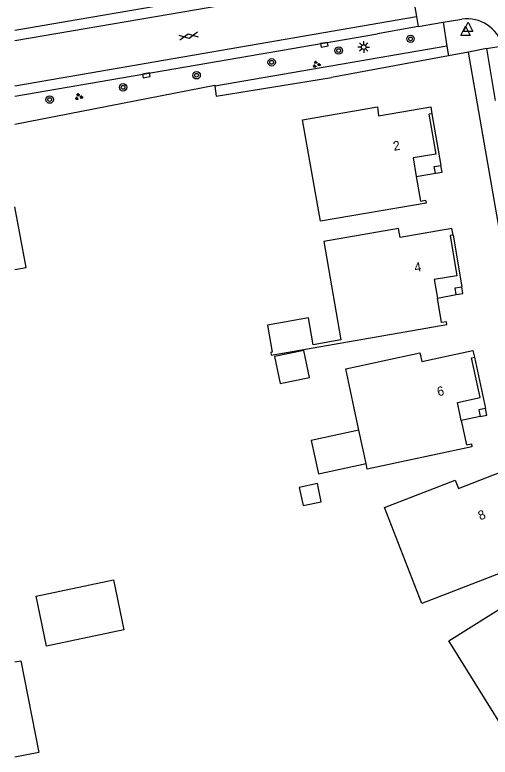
# Model space of a CAD drawing. Extents: x 137999 to 141000, y 397500 to 400501.
# Drawn here: x 138000 to 138051.3, y 399087.9 to 399167.9 of the extents above; entities that cross this region are included whole.
import ezdxf

# ---------------------------------------------------------------- set-up
doc = ezdxf.new("R2010")
doc.units = 0
for name, color, linetype in [('gg-afsc-erfafscheiding', 7, 'Continuous'), ('gg-anno-huisnummerreeks BGT', 7, 'Continuous'), ('gg-bbg-bijgebouw', 7, 'Continuous'), ('gg-bbg-gedigitaliseerde bebouwing', 7, 'Continuous'), ('gg-bbg-gedigitaliseerde bijgebouw', 7, 'Continuous'), ('gg-bbg-hoofdgebouw', 7, 'Continuous'), ('gg-bbg-luifel en loopbrug', 7, 'Continuous'), ('gg-bbg-onder overbouw', 7, 'Continuous'), ('gg-bbg-pand overbouw', 7, 'Continuous'), ('gg-bbg-pilaar onder overbouw', 7, 'Continuous'), ('gg-bbg-pilaar pand', 7, 'Continuous'), ('gg-knt-verharding', 7, 'Continuous'), ('gg-knt-verharding nz', 7, 'Continuous'), ('gt-grn-groengrens', 7, 'Continuous'), ('gt-grn-weggrens', 7, 'Continuous'), ('gt-symb-boom', 7, 'Continuous'), ('gt-symb-gesloten verharding', 7, 'Continuous'), ('gt-symb-groenvak', 7, 'Continuous'), ('gt-symb-kolk', 7, 'Continuous'), ('gt-symb-lichtmast', 7, 'Continuous'), ('gt-symb-waterafsluiter', 7, 'Continuous')]:
    doc.layers.add(name, color=color, linetype=linetype)

# ---------------------------------------------------------------- blocks, each defined once
blk = doc.blocks.new('gt0-WAFSL')
at = {"layer": 'gt-symb-waterafsluiter'}
for p, q in [((-0.5, -0.333), (0, 0.667)), ((0, 0.667), (0.5, -0.333)), ((0.5, -0.333), (-0.5, -0.333))]:
    blk.add_line(p, q, dxfattribs=at)
blk = doc.blocks.new('gt0-GRVAK')
at = {"layer": 'gt-symb-groenvak'}
for p, q in [((-0.11, 0.189), (-0.228, 0.24)), ((-0.182, 0.153), (0.088, 0.153)), ((-0.091, 0.211), (-0.156, 0.322)), ((-0.047, 0.214), (-0.047, 0.393)), ((-0.004, 0.211), (0.061, 0.322)), ((0.015, 0.189), (0.133, 0.24)), ((0.262, -0.052), (0.197, 0.059)), ((0.305, -0.049), (0.305, 0.13)), ((0.349, -0.052), (0.414, 0.059)), ((-0.245, -0.228), (-0.363, -0.177)), ((-0.318, -0.264), (-0.047, -0.264)), ((-0.226, -0.206), (-0.291, -0.095)), ((-0.183, -0.203), (-0.183, -0.024)), ((-0.139, -0.206), (-0.074, -0.095)), ((-0.12, -0.228), (-0.002, -0.177)), ((0.243, -0.074), (0.125, -0.023)), ((0.17, -0.11), (0.441, -0.11)), ((0.368, -0.074), (0.486, -0.023))]:
    blk.add_line(p, q, dxfattribs=at)
blk = doc.blocks.new('gt0-KOLK')
at = {"layer": 'gt-symb-kolk'}
blk.add_lwpolyline([(0, 0), (0.375, 0), (0.375, 0.4), (-0.375, 0.4), (-0.375, 0), (0, 0)], dxfattribs=at)
blk = doc.blocks.new('gt0-BOOM')
at = {"layer": 'gt-symb-boom'}
for radius in [0.4, 0.2]:
    blk.add_circle((0, 0), radius, dxfattribs=at)
blk = doc.blocks.new('gt0-LMAST')
at = {"layer": 'gt-symb-lichtmast'}
for p, q in [((-0.182, 0.173), (-0.447, 0.438)), ((-0.005, 0.246), (-0.005, 0.621)), ((0.172, 0.173), (0.437, 0.438)), ((-0.255, -0.004), (-0.63, -0.004)), ((-0.182, -0.181), (-0.447, -0.446)), ((-0.005, -0.254), (-0.005, -0.629)), ((0.437, -0.446), (0.172, -0.181)), ((0.245, -0.004), (0.62, -0.004))]:
    blk.add_line(p, q, dxfattribs=at)
blk.add_circle((-0.005, -0.004), 0.25, dxfattribs=at)
blk = doc.blocks.new('gt0-GESVH1')
at = {"layer": 'gt-symb-gesloten verharding'}
for p, q in [((-0.992, -0.261), (0.008, 0.239)), ((0.008, -0.261), (-0.992, 0.239)), ((0.008, 0.239), (1.008, -0.261)), ((1.008, 0.239), (0.008, -0.261))]:
    blk.add_line(p, q, dxfattribs=at)

msp = doc.modelspace()

# ---------------------------------------------------------------- linework, layer by layer
at = {"layer": 'gg-afsc-erfafscheiding'}
for points in [[(138021.574, 399160.23), (138021.699, 399159.132), (138034.154, 399161.145)], [(138000, 399156.108), (138021.562, 399160.335), (138021.574, 399160.23)]]:
    msp.add_lwpolyline(points, dxfattribs=at)
at = {"layer": 'gg-bbg-bijgebouw'}
msp.add_line((138003.421, 399099.864), (138002.282, 399105.254), dxfattribs=at)
at = {"layer": 'gg-bbg-gedigitaliseerde bebouwing'}
for points in [[(138000, 399140.449), (138001.212, 399140.674), (138000, 399147.215)], [(138000.638, 399098.288), (138002.582, 399088.376), (138000, 399087.888)]]:
    msp.add_lwpolyline(points, dxfattribs=at)
at = {"layer": 'gg-bbg-gedigitaliseerde bijgebouw'}
for points in [[(138028, 399131.068), (138028.601, 399128.152), (138031.772, 399128.806), (138031.171, 399131.722), (138028, 399131.068)], [(138030.673, 399116.974), (138031.077, 399115.015), (138033.035, 399115.419), (138032.632, 399117.378), (138030.673, 399116.974)], [(138002.282, 399105.254), (138010.624, 399107.017), (138011.763, 399101.627), (138003.421, 399099.864)]]:
    msp.add_lwpolyline(points, dxfattribs=at)
at = {"layer": 'gg-bbg-hoofdgebouw'}
for p, q in [((138037.88, 399119.539), (138037.107, 399123.144)), ((138000, 399098.159), (138000.638, 399098.288))]:
    msp.add_line(p, q, dxfattribs=at)
for points in [[(138043.282, 399150.487), (138043.741, 399147.831), (138044.273, 399147.923), (138044.337, 399147.614), (138032.946, 399145.649), (138031.036, 399156.583), (138039.09, 399157.976), (138039.21, 399157.022), (138044.843, 399157.977), (138044.974, 399157.247)], [(138047.259, 399144.163), (138047.138, 399144.883), (138041.541, 399143.918), (138041.376, 399144.874), (138033.322, 399143.481), (138035.158, 399132.866), (138032.164, 399132.335), (138031.649, 399135.24), (138027.238, 399134.458), (138027.753, 399131.553), (138027.595, 399131.525), (138027.649, 399131.22), (138046.585, 399134.528), (138046.543, 399134.83), (138046.011, 399134.738), (138045.559, 399137.383)], [(138037.107, 399123.144), (138035.689, 399129.764), (138043.663, 399131.48), (138043.869, 399130.538), (138049.399, 399131.717), (138049.557, 399130.995)], [(138048.133, 399124.184), (138048.713, 399121.55), (138049.241, 399121.663), (138049.291, 399121.348), (138038.009, 399118.936), (138037.88, 399119.539)], [(138053.049, 399111.268), (138054.016, 399108.723), (138054.525, 399108.92), (138054.66, 399108.62), (138043.887, 399104.447), (138039.862, 399114.793), (138047.484, 399117.747), (138047.838, 399116.844), (138053.096, 399118.894), (138053.387, 399118.199)], [(138060.426, 399099.384), (138061.818, 399097.097), (138062.276, 399097.384), (138062.454, 399097.137), (138052.659, 399091.011), (138046.796, 399100.429), (138053.733, 399104.77), (138054.241, 399103.958), (138059.015, 399106.925), (138059.431, 399106.295)]]:
    msp.add_lwpolyline(points, dxfattribs=at)
at = {"layer": 'gg-bbg-luifel en loopbrug'}
msp.add_lwpolyline([(138037.107, 399123.144), (138031.953, 399122.04), (138032.726, 399118.434), (138037.88, 399119.539)], dxfattribs=at)
at = {"layer": 'gg-bbg-onder overbouw'}
for points in [[(138044.974, 399157.247), (138044.626, 399157.193), (138045.404, 399152.887), (138042.937, 399152.482), (138043.282, 399150.487)], [(138047.259, 399144.163), (138046.943, 399144.11), (138047.667, 399139.789), (138045.205, 399139.383), (138045.559, 399137.383)], [(138048.133, 399124.184), (138047.721, 399126.128), (138050.158, 399126.652), (138049.244, 399130.927), (138049.557, 399130.995)]]:
    msp.add_lwpolyline(points, dxfattribs=at)
at = {"layer": 'gg-bbg-pand overbouw'}
for p, q in [((138044.974, 399157.247), (138045.943, 399151.682)), ((138043.282, 399150.487), (138045.345, 399150.836)), ((138047.259, 399144.163), (138048.194, 399138.594)), ((138045.559, 399137.383), (138047.598, 399137.746)), ((138049.557, 399130.995), (138050.749, 399125.468)), ((138050.178, 399124.606), (138048.133, 399124.184))]:
    msp.add_line(p, q, dxfattribs=at)
at = {"layer": 'gg-bbg-pilaar onder overbouw'}
for points in [[(138045.345, 399150.836), (138045.223, 399151.56), (138045.943, 399151.682)], [(138047.598, 399137.746), (138047.469, 399138.464), (138048.194, 399138.594)], [(138050.749, 399125.468), (138050.031, 399125.32), (138050.178, 399124.606)]]:
    msp.add_lwpolyline(points, dxfattribs=at)
at = {"layer": 'gg-bbg-pilaar pand'}
for points in [[(138045.345, 399150.836), (138046.066, 399150.958), (138045.943, 399151.682)], [(138047.598, 399137.746), (138048.322, 399137.875), (138048.194, 399138.594)], [(138050.178, 399124.606), (138050.896, 399124.754), (138050.749, 399125.468)]]:
    msp.add_lwpolyline(points, dxfattribs=at)
at = {"layer": 'gg-knt-verharding'}
for p, q in [((138000, 399166.244), (138036.543, 399172.548)), ((138042.484, 399172.424), (138043.306, 399167.712)), ((138043.306, 399167.712), (138043.493, 399166.639)), ((138043.493, 399166.639), (138046.172, 399167.106)), ((138046.172, 399167.106), (138048.206, 399167.447)), ((138046.172, 399167.106), (138046.575, 399164.536)), ((138043.493, 399166.639), (138039.095, 399165.87)), ((138000, 399159.135), (138039.095, 399165.87)), ((138046.575, 399164.536), (138046.757, 399163.474)), ((138050.842, 399164.267), (138052.603, 399164.585)), ((138048.923, 399163.874), (138046.757, 399163.474)), ((138050.842, 399164.267), (138051.785, 399158.665)), ((138046.757, 399163.474), (138034.154, 399161.145))]:
    msp.add_line(p, q, dxfattribs=at)
msp.add_lwpolyline([(138055.522, 399127.942), (138053.792, 399135.819), (138048.923, 399163.874)], dxfattribs=at)
msp.add_arc((138048.74, 399163.458), 4.024, 16.25937, 97.62056, dxfattribs=at)
at = {"layer": 'gg-knt-verharding nz'}
for p, q in [((138000, 399165.128), (138042.484, 399172.424)), ((138000, 399160.251), (138043.306, 399167.712))]:
    msp.add_line(p, q, dxfattribs=at)
at = {"layer": 'gt-grn-groengrens'}
msp.add_line((138046.575, 399164.536), (138021.574, 399160.23), dxfattribs=at)
at = {"layer": 'gt-grn-weggrens'}
msp.add_line((138050.842, 399164.267), (138048.923, 399163.874), dxfattribs=at)

# ---------------------------------------------------------------- block references
at = {"layer": 'gt-symb-boom'}
for p in [(138042.672, 399165.319), (138034.919, 399164.06), (138027.691, 399162.791), (138019.6, 399161.396), (138011.674, 399160.097), (138003.753, 399158.77)]:
    msp.add_blockref('gt0-BOOM', p, dxfattribs=at)
at = {"layer": 'gt-symb-gesloten verharding', "rotation": 9.90507920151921}
msp.add_blockref('gt0-GESVH1', (138018.74, 399165.626), dxfattribs=at)
at = {"layer": 'gt-symb-groenvak', "rotation": 1.3748347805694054}
msp.add_blockref('gt0-GRVAK', (138032.51, 399162.566), dxfattribs=at)
at = {"layer": 'gt-symb-groenvak'}
msp.add_blockref('gt0-GRVAK', (138006.877, 399159.078), dxfattribs=at)
at = {"layer": 'gt-symb-kolk'}
for p, rotation in [((138033.414, 399164.486), 9.792146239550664), ((138014.213, 399161.182), 9.792146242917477)]:
    msp.add_blockref('gt0-KOLK', p, dxfattribs=dict(at, rotation=rotation))
at = {"layer": 'gt-symb-lichtmast'}
msp.add_blockref('gt0-LMAST', (138037.627, 399164.44), dxfattribs=at)
at = {"layer": 'gt-symb-waterafsluiter'}
for p in [(138048.878, 399166.458), (138048.604, 399166.009)]:
    msp.add_blockref('gt0-WAFSL', p, dxfattribs=at)

# ---------------------------------------------------------------- texts
at = {"layer": 'gg-anno-huisnummerreeks BGT'}
for s, rotation, p in [('2', 10.3, (138040.881, 399153.242)), ('4', 9.5, (138043.155, 399140.164)), ('6', 12.1, (138045.642, 399126.781)), ('8', 21.9, (138050.182, 399113.399))]:
    msp.add_text(s, height=1, rotation=rotation, dxfattribs=at).set_placement(p)

doc.saveas('drawing.dxf')
